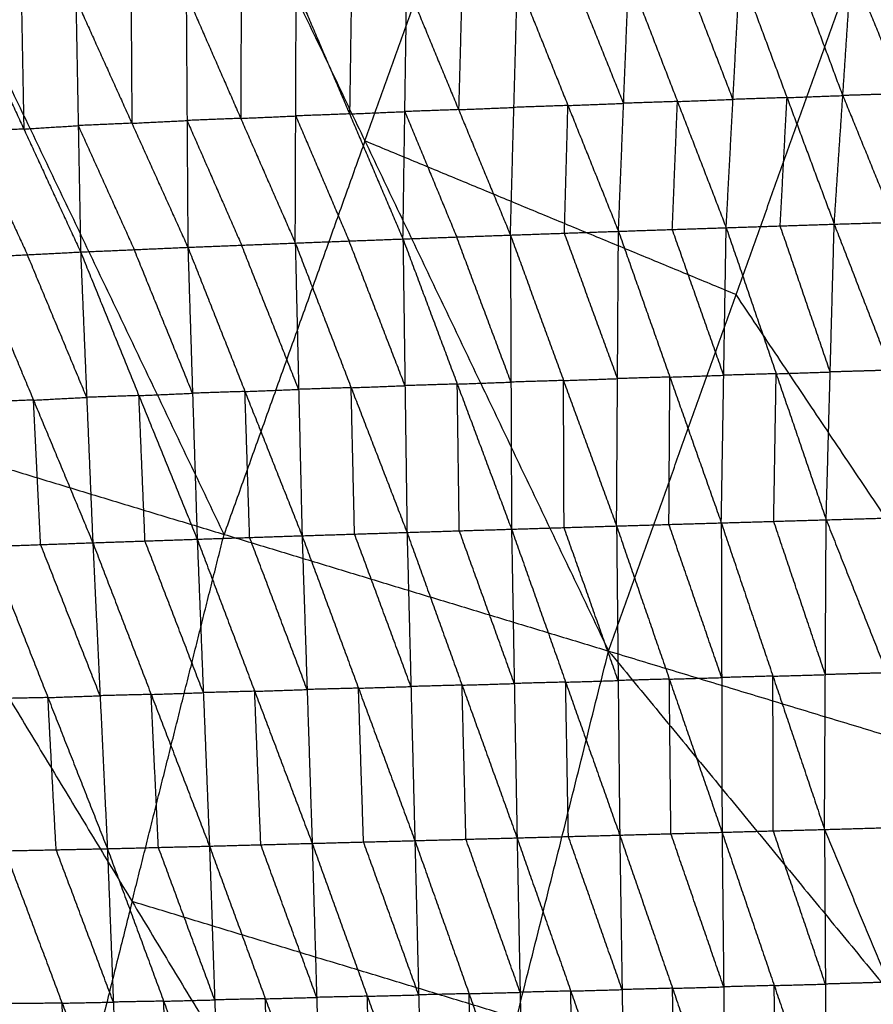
# Model space of a CAD drawing. Header units: millimetres. Extents: x -106 to 110, y -96 to 120.
# Tile 260 of 656: x -67.81 to -60.36, y 28.43 to 37.03. Entities that reach past the tile are written whole.
import ezdxf

# ---------------------------------------------------------------- set-up
doc = ezdxf.new("R2010")
doc.units = ezdxf.units.MM
doc.header["$MEASUREMENT"] = 0
doc.layers.add('Default', color=7, linetype='Continuous', true_color=0x000000)

msp = doc.modelspace()

# ---------------------------------------------------------------- linework, layer by layer
at = {"layer": 'Default'}
for points in [[(-69.3845, 33.5547, 4.6759), (-68.1545, 36.9923, 4.6759), (-66.9245, 40.4299, 4.6759)], [(-66.9245, 40.4299, 4.6759), (-64.7963, 35.9736, 4.4319), (-62.668, 31.5173, 4.1879)], [(-64.7963, 35.9736, 4.4319), (-64.2393, 37.5303, 4.4319), (-63.6823, 39.087, 4.4319)], [(-62.668, 31.5173, 4.1879), (-61.5541, 34.6307, 4.1879), (-60.4401, 37.744, 4.1879)], [(-60.4401, 37.744, 4.1879), (-57.5352, 33.4115, 4.07), (-54.6303, 29.0791, 3.952)], [(-60.4401, 37.744, 4.1879), (-56.5601, 36.1368, 4.07), (-52.6801, 34.5297, 3.952)], [(-61.5813, 36.3367, -0.3124), (-61.7941, 36.8878, 0.1978), (-62.0069, 37.4388, 0.708)], [(-61.6408, 35.216, -1.2978), (-61.5813, 36.3367, -0.3124), (-61.5219, 37.4574, 0.673)], [(-61.5219, 37.4574, 0.673), (-61.1095, 36.352, -0.3397), (-60.6972, 35.2466, -1.3525)], [(-60.6221, 36.3704, -0.3715), (-60.8282, 36.9231, 0.1349), (-61.0344, 37.4758, 0.6413)], [(-60.6972, 35.2466, -1.3525), (-60.6221, 36.3704, -0.3715), (-60.547, 37.4941, 0.6095)], [(-60.547, 37.4941, 0.6095), (-60.0962, 36.3869, -0.3996), (-59.6455, 35.2797, -1.4087)], [(-64.4638, 35.1175, -1.0974), (-64.4473, 36.23, -0.0964), (-64.4308, 37.3426, 0.9047)], [(-64.4308, 37.3426, 0.9047), (-63.978, 36.2471, -0.1335), (-63.5252, 35.1515, -1.1716)], [(-63.9474, 37.3622, 0.8624), (-63.9627, 36.8047, 0.3645), (-63.978, 36.2471, -0.1335)], [(-63.5252, 35.1515, -1.1716), (-63.4947, 36.2667, -0.1757), (-63.4641, 37.3819, 0.8202)], [(-63.4641, 37.3819, 0.8202), (-63.0229, 36.2831, -0.2089), (-62.5817, 35.1844, -1.2381)], [(-62.5368, 36.3023, -0.2476), (-62.7574, 36.8517, 0.267), (-62.978, 37.401, 0.7816)], [(-62.5817, 35.1844, -1.2381), (-62.5368, 36.3023, -0.2476), (-62.4919, 37.4202, 0.743)], [(-62.4919, 37.4202, 0.743), (-62.0664, 36.3181, -0.2774), (-61.6408, 35.216, -1.2978)], [(-66.357, 37.2599, 1.0976), (-66.3497, 36.1522, 0.0891), (-66.3424, 35.0445, -0.9194)], [(-66.357, 37.2599, 1.0976), (-65.8807, 36.1709, 0.042), (-65.4044, 35.082, -1.0137)], [(-65.8767, 37.281, 1.0474), (-65.8787, 36.7259, 0.5447), (-65.8807, 36.1709, 0.042)], [(-65.4044, 35.082, -1.0137), (-65.4004, 36.192, -0.0083), (-65.3963, 37.302, 0.9971)], [(-65.3963, 37.302, 0.9971), (-64.9301, 36.2098, -0.0501), (-64.4638, 35.1175, -1.0974)], [(-64.9136, 37.3223, 0.9509), (-64.9218, 36.766, 0.4504), (-64.9301, 36.2098, -0.0501)], [(-67.796, 37.182, 1.266), (-67.7856, 36.6299, 0.7609), (-67.7753, 36.0778, 0.2559)], [(-67.3205, 37.2119, 1.2074), (-67.2998, 36.1077, 0.1973), (-67.2791, 35.0035, -0.8128)], [(-67.3205, 37.2119, 1.2074), (-66.8315, 36.1282, 0.144), (-66.3424, 35.0445, -0.9194)], [(-66.8388, 37.2359, 1.1525), (-66.8351, 36.682, 0.6482), (-66.8315, 36.1282, 0.144)], [(-68.2714, 37.1521, 1.3245), (-67.7753, 36.0778, 0.2559), (-67.2791, 35.0035, -0.8128)], [(-66.0263, 32.536, 4.4319), (-67.0904, 34.7642, 4.5539), (-68.1545, 36.9923, 4.6759)], [(-63.0229, 36.2831, -0.2089), (-62.7799, 36.2927, -0.2282), (-62.5368, 36.3023, -0.2476)], [(-62.0664, 36.3181, -0.2774), (-62.3016, 36.3102, -0.2625), (-62.5368, 36.3023, -0.2476)], [(-62.1113, 35.2002, -1.2679), (-62.0888, 35.7592, -0.7727), (-62.0664, 36.3181, -0.2774)], [(-62.0664, 36.3181, -0.2774), (-61.8239, 36.3274, -0.2949), (-61.5813, 36.3367, -0.3124)], [(-61.1095, 36.352, -0.3397), (-61.3454, 36.3444, -0.326), (-61.5813, 36.3367, -0.3124)], [(-61.169, 35.2313, -1.3251), (-61.1392, 35.7917, -0.8324), (-61.1095, 36.352, -0.3397)], [(-61.1095, 36.352, -0.3397), (-60.8658, 36.3612, -0.3556), (-60.6221, 36.3704, -0.3715)], [(-60.0962, 36.3869, -0.3996), (-60.3591, 36.3786, -0.3855), (-60.6221, 36.3704, -0.3715)], [(-60.6221, 36.3704, -0.3715), (-60.3967, 35.8168, -0.876), (-60.1713, 35.2632, -1.3806)], [(-64.9301, 36.2098, -0.0501), (-64.6887, 36.2199, -0.0733), (-64.4473, 36.23, -0.0964)], [(-63.978, 36.2471, -0.1335), (-64.2127, 36.2386, -0.1149), (-64.4473, 36.23, -0.0964)], [(-64.4473, 36.23, -0.0964), (-64.2209, 35.6823, -0.6154), (-63.9945, 35.1345, -1.1345)], [(-63.978, 36.2471, -0.1335), (-63.7363, 36.2569, -0.1546), (-63.4947, 36.2667, -0.1757)], [(-63.0229, 36.2831, -0.2089), (-63.2588, 36.2749, -0.1923), (-63.4947, 36.2667, -0.1757)], [(-63.0535, 35.168, -1.2048), (-63.0382, 35.7256, -0.7069), (-63.0229, 36.2831, -0.2089)], [(-66.8315, 36.1282, 0.144), (-66.5906, 36.1402, 0.1166), (-66.3497, 36.1522, 0.0891)], [(-65.8807, 36.1709, 0.042), (-66.1152, 36.1616, 0.0655), (-66.3497, 36.1522, 0.0891)], [(-66.3497, 36.1522, 0.0891), (-66.1115, 35.6077, -0.4387), (-65.8734, 35.0632, -0.9665)], [(-65.8807, 36.1709, 0.042), (-65.6405, 36.1815, 0.0168), (-65.4004, 36.192, -0.0083)], [(-64.9301, 36.2098, -0.0501), (-65.1652, 36.2009, -0.0292), (-65.4004, 36.192, -0.0083)], [(-65.4004, 36.192, -0.0083), (-65.1672, 35.6459, -0.5319), (-64.9341, 35.0997, -1.0555)], [(-67.7753, 36.0778, 0.2559), (-68.0078, 36.0659, 0.2859), (-68.2404, 36.054, 0.3158)], [(-68.2404, 36.054, 0.3158), (-67.9923, 35.5169, -0.2185), (-67.7442, 34.9797, -0.7528)], [(-67.7753, 36.0778, 0.2559), (-67.5376, 36.0928, 0.2266), (-67.2998, 36.1077, 0.1973)], [(-66.8315, 36.1282, 0.144), (-67.0656, 36.1179, 0.1706), (-67.2998, 36.1077, 0.1973)], [(-67.2998, 36.1077, 0.1973), (-67.0553, 35.5659, -0.3344), (-66.8108, 35.024, -0.8661)], [(-64.7963, 35.9736, 4.4319), (-65.4113, 34.2548, 4.4319), (-66.0263, 32.536, 4.4319)], [(-61.5541, 34.6307, 4.1879), (-63.1752, 35.3021, 4.3099), (-64.7963, 35.9736, 4.4319)], [(-60.6972, 35.2466, -1.3525), (-60.1713, 35.2632, -1.3806), (-59.6455, 35.2797, -1.4087)], [(-63.5252, 35.1515, -1.1716), (-63.0535, 35.168, -1.2048), (-62.5817, 35.1844, -1.2381)], [(-62.5981, 32.6097, -2.3051), (-62.5899, 33.8971, -1.7716), (-62.5817, 35.1844, -1.2381)], [(-62.5817, 35.1844, -1.2381), (-62.1113, 35.2002, -1.2679), (-61.6408, 35.216, -1.2978)], [(-62.5817, 35.1844, -1.2381), (-62.1326, 33.9107, -1.7963), (-61.6835, 32.6369, -2.3545)], [(-61.6622, 33.9265, -1.8261), (-61.8867, 34.5634, -1.547), (-62.1113, 35.2002, -1.2679)], [(-61.6835, 32.6369, -2.3545), (-61.6622, 33.9265, -1.8261), (-61.6408, 35.216, -1.2978)], [(-61.6408, 35.216, -1.2978), (-61.169, 35.2313, -1.3251), (-60.6972, 35.2466, -1.3525)], [(-61.6408, 35.216, -1.2978), (-61.2042, 33.9398, -1.8492), (-60.7676, 32.6637, -2.4005)], [(-60.7324, 33.9551, -1.8765), (-60.9507, 34.5932, -1.6008), (-61.169, 35.2313, -1.3251)], [(-60.7676, 32.6637, -2.4005), (-60.7324, 33.9551, -1.8765), (-60.6972, 35.2466, -1.3525)], [(-60.6972, 35.2466, -1.3525), (-60.2029, 33.9706, -1.9021), (-59.7086, 32.6945, -2.4517)], [(-65.4044, 35.082, -1.0137), (-64.9341, 35.0997, -1.0555), (-64.4638, 35.1175, -1.0974)], [(-64.446, 33.8355, -1.6428), (-64.6901, 34.4676, -1.3492), (-64.9341, 35.0997, -1.0555)], [(-64.4638, 35.1175, -1.0974), (-63.9945, 35.1345, -1.1345), (-63.5252, 35.1515, -1.1716)], [(-64.4638, 35.1175, -1.0974), (-64.446, 33.8355, -1.6428), (-64.4283, 32.5536, -2.1882)], [(-64.4638, 35.1175, -1.0974), (-63.9896, 33.8497, -1.6738), (-63.5155, 32.5819, -2.2502)], [(-63.5204, 33.8667, -1.7109), (-63.7574, 34.5006, -1.4227), (-63.9945, 35.1345, -1.1345)], [(-63.5252, 35.1515, -1.1716), (-63.5204, 33.8667, -1.7109), (-63.5155, 32.5819, -2.2502)], [(-63.5252, 35.1515, -1.1716), (-63.0617, 33.8806, -1.7383), (-62.5981, 32.6097, -2.3051)], [(-62.5899, 33.8971, -1.7716), (-62.8217, 34.5325, -1.4882), (-63.0535, 35.168, -1.2048)], [(-67.2791, 35.0035, -0.8128), (-66.8108, 35.024, -0.8661), (-66.3424, 35.0445, -0.9194)], [(-66.3016, 33.7694, -1.4764), (-66.5562, 34.3967, -1.1713), (-66.8108, 35.024, -0.8661)], [(-66.3424, 35.0445, -0.9194), (-65.8734, 35.0632, -0.9665), (-65.4044, 35.082, -1.0137)], [(-66.3424, 35.0445, -0.9194), (-66.3016, 33.7694, -1.4764), (-66.2609, 32.4943, -2.0335)], [(-66.3424, 35.0445, -0.9194), (-65.8437, 33.7846, -1.5179), (-65.345, 32.5246, -2.1165)], [(-65.3747, 33.8033, -1.5651), (-65.624, 34.4333, -1.2658), (-65.8734, 35.0632, -0.9665)], [(-65.4044, 35.082, -1.0137), (-65.3747, 33.8033, -1.5651), (-65.345, 32.5246, -2.1165)], [(-65.4044, 35.082, -1.0137), (-64.9163, 33.8178, -1.6009), (-64.4283, 32.5536, -2.1882)], [(-68.2093, 34.9559, -0.6929), (-67.7442, 34.9797, -0.7528), (-67.2791, 35.0035, -0.8128)], [(-68.2093, 34.9559, -0.6929), (-67.691, 33.7095, -1.3149), (-67.1727, 32.4632, -1.937)], [(-67.2259, 33.7333, -1.3749), (-67.4851, 34.3565, -1.0639), (-67.7442, 34.9797, -0.7528)], [(-67.2791, 35.0035, -0.8128), (-67.2259, 33.7333, -1.3749), (-67.1727, 32.4632, -1.937)], [(-67.2791, 35.0035, -0.8128), (-66.77, 33.7489, -1.4231), (-66.2609, 32.4943, -2.0335)], [(-58.6492, 30.2982, 4.07), (-60.1016, 32.4644, 4.1289), (-61.5541, 34.6307, 4.1879)], [(-63.0617, 33.8806, -1.7383), (-62.8258, 33.8888, -1.7549), (-62.5899, 33.8971, -1.7716)], [(-62.1326, 33.9107, -1.7963), (-62.3613, 33.9039, -1.7839), (-62.5899, 33.8971, -1.7716)], [(-62.1408, 32.6233, -2.3298), (-62.1367, 33.267, -2.063), (-62.1326, 33.9107, -1.7963)], [(-62.1326, 33.9107, -1.7963), (-61.8974, 33.9186, -1.8112), (-61.6622, 33.9265, -1.8261)], [(-61.2042, 33.9398, -1.8492), (-61.4332, 33.9332, -1.8376), (-61.6622, 33.9265, -1.8261)], [(-61.2255, 32.6503, -2.3775), (-61.2149, 33.2951, -2.1133), (-61.2042, 33.9398, -1.8492)], [(-61.2042, 33.9398, -1.8492), (-60.9683, 33.9475, -1.8628), (-60.7324, 33.9551, -1.8765)], [(-60.2029, 33.9706, -1.9021), (-60.4676, 33.9628, -1.8893), (-60.7324, 33.9551, -1.8765)], [(-64.9163, 33.8178, -1.6009), (-65.1455, 33.8105, -1.583), (-65.3747, 33.8033, -1.5651)], [(-64.9163, 33.8178, -1.6009), (-64.6812, 33.8267, -1.6219), (-64.446, 33.8355, -1.6428)], [(-64.8867, 32.5391, -2.1523), (-64.9015, 33.1784, -1.8766), (-64.9163, 33.8178, -1.6009)], [(-63.9896, 33.8497, -1.6738), (-64.2178, 33.8426, -1.6583), (-64.446, 33.8355, -1.6428)], [(-63.9896, 33.8497, -1.6738), (-63.755, 33.8582, -1.6923), (-63.5204, 33.8667, -1.7109)], [(-63.9719, 32.5677, -2.2192), (-63.9808, 33.2087, -1.9465), (-63.9896, 33.8497, -1.6738)], [(-63.0617, 33.8806, -1.7383), (-63.291, 33.8736, -1.7246), (-63.5204, 33.8667, -1.7109)], [(-63.0568, 32.5958, -2.2776), (-63.0592, 33.2382, -2.008), (-63.0617, 33.8806, -1.7383)], [(-67.691, 33.7095, -1.3149), (-67.4585, 33.7214, -1.3449), (-67.2259, 33.7333, -1.3749)], [(-66.77, 33.7489, -1.4231), (-66.998, 33.7411, -1.399), (-67.2259, 33.7333, -1.3749)], [(-66.77, 33.7489, -1.4231), (-66.5358, 33.7592, -1.4498), (-66.3016, 33.7694, -1.4764)], [(-66.7168, 32.4787, -1.9853), (-66.7434, 33.1138, -1.7042), (-66.77, 33.7489, -1.4231)], [(-65.8437, 33.7846, -1.5179), (-66.0727, 33.777, -1.4972), (-66.3016, 33.7694, -1.4764)], [(-65.8437, 33.7846, -1.5179), (-65.6092, 33.7939, -1.5415), (-65.3747, 33.8033, -1.5651)], [(-65.803, 32.5095, -2.075), (-65.8233, 33.147, -1.7965), (-65.8437, 33.7846, -1.5179)], [(-67.691, 33.7095, -1.3149), (-67.9187, 33.7015, -1.2867), (-68.1464, 33.6934, -1.2585)], [(-67.6281, 32.447, -1.8806), (-67.6596, 33.0783, -1.5978), (-67.691, 33.7095, -1.3149)], [(-69.3845, 33.5547, 4.6759), (-66.8297, 29.3285, 4.4319), (-64.2749, 25.1023, 4.1879)], [(-69.3845, 33.5547, 4.6759), (-66.0263, 32.536, 4.4319), (-62.668, 31.5173, 4.1879)], [(-60.7676, 32.6637, -2.4005), (-60.2381, 32.6791, -2.4261), (-59.7086, 32.6945, -2.4517)], [(-63.5155, 32.5819, -2.2502), (-63.0568, 32.5958, -2.2776), (-62.5981, 32.6097, -2.3051)], [(-62.5981, 32.6097, -2.3051), (-62.1408, 32.6233, -2.3298), (-61.6835, 32.6369, -2.3545)], [(-62.5981, 32.6097, -2.3051), (-62.5843, 31.2594, -2.4465), (-62.5706, 29.909, -2.588)], [(-62.5981, 32.6097, -2.3051), (-62.1374, 31.2717, -2.4674), (-61.6768, 29.9336, -2.6297)], [(-61.6802, 31.2853, -2.4921), (-61.9105, 31.9543, -2.4109), (-62.1408, 32.6233, -2.3298)], [(-61.6835, 32.6369, -2.3545), (-61.2255, 32.6503, -2.3775), (-60.7676, 32.6637, -2.4005)], [(-61.6835, 32.6369, -2.3545), (-61.6802, 31.2853, -2.4921), (-61.6768, 29.9336, -2.6297)], [(-61.6835, 32.6369, -2.3545), (-61.2328, 31.2977, -2.5119), (-60.7821, 29.9584, -2.6693)], [(-60.7748, 31.311, -2.5349), (-61.0002, 31.9807, -2.4562), (-61.2255, 32.6503, -2.3775)], [(-60.7821, 29.9584, -2.6693), (-60.7748, 31.311, -2.5349), (-60.7676, 32.6637, -2.4005)], [(-60.7676, 32.6637, -2.4005), (-60.2384, 31.3265, -2.5586), (-59.7093, 29.9894, -2.7166)], [(-66.8297, 29.3285, 4.4319), (-66.428, 30.9323, 4.4319), (-66.0263, 32.536, 4.4319)], [(-66.2609, 32.4943, -2.0335), (-65.803, 32.5095, -2.075), (-65.345, 32.5246, -2.1165)], [(-65.345, 32.5246, -2.1165), (-64.8867, 32.5391, -2.1523), (-64.4283, 32.5536, -2.1882)], [(-65.345, 32.5246, -2.1165), (-65.3009, 31.1808, -2.2723), (-65.2568, 29.837, -2.4282)], [(-65.345, 32.5246, -2.1165), (-64.8524, 31.1927, -2.303), (-64.3597, 29.8607, -2.4895)], [(-64.394, 31.2072, -2.3389), (-64.6403, 31.8731, -2.2456), (-64.8867, 32.5391, -2.1523)], [(-64.4283, 32.5536, -2.1882), (-63.9719, 32.5677, -2.2192), (-63.5155, 32.5819, -2.2502)], [(-64.4283, 32.5536, -2.1882), (-64.394, 31.2072, -2.3389), (-64.3597, 29.8607, -2.4895)], [(-64.4283, 32.5536, -2.1882), (-63.9478, 31.2191, -2.365), (-63.4673, 29.8847, -2.5419)], [(-63.4914, 31.2333, -2.396), (-63.7316, 31.9005, -2.3076), (-63.9719, 32.5677, -2.2192)], [(-63.5155, 32.5819, -2.2502), (-63.4914, 31.2333, -2.396), (-63.4673, 29.8847, -2.5419)], [(-63.5155, 32.5819, -2.2502), (-63.043, 31.2455, -2.4191), (-62.5706, 29.909, -2.588)], [(-62.5843, 31.2594, -2.4465), (-62.8206, 31.9276, -2.3621), (-63.0568, 32.5958, -2.2776)], [(-68.0835, 32.4309, -1.8242), (-67.6281, 32.447, -1.8806), (-67.1727, 32.4632, -1.937)], [(-68.0835, 32.4309, -1.8242), (-67.5644, 31.1106, -2.0472), (-67.0454, 29.7903, -2.2701)], [(-67.109, 31.1267, -2.1036), (-67.3686, 31.7869, -1.9921), (-67.6281, 32.447, -1.8806)], [(-67.1727, 32.4632, -1.937), (-66.7168, 32.4787, -1.9853), (-66.2609, 32.4943, -2.0335)], [(-67.1727, 32.4632, -1.937), (-67.109, 31.1267, -2.1036), (-67.0454, 29.7903, -2.2701)], [(-67.1727, 32.4632, -1.937), (-66.6632, 31.138, -2.1464), (-66.1538, 29.8129, -2.3558)], [(-66.2073, 31.1536, -2.1946), (-66.4621, 31.8162, -2.09), (-66.7168, 32.4787, -1.9853)], [(-66.2609, 32.4943, -2.0335), (-66.2073, 31.1536, -2.1946), (-66.1538, 29.8129, -2.3558)], [(-66.2609, 32.4943, -2.0335), (-65.7588, 31.1656, -2.2308), (-65.2568, 29.837, -2.4282)], [(-65.3009, 31.1808, -2.2723), (-65.5519, 31.8451, -2.1737), (-65.803, 32.5095, -2.075)], [(-64.2749, 25.1023, 4.1879), (-63.4715, 28.3098, 4.1879), (-62.668, 31.5173, 4.1879)], [(-62.668, 31.5173, 4.1879), (-59.3525, 27.4905, 4.07), (-56.0369, 23.4636, 3.952)], [(-62.668, 31.5173, 4.1879), (-58.6492, 30.2982, 4.07), (-54.6303, 29.0791, 3.952)], [(-60.2384, 31.3265, -2.5586), (-60.5066, 31.3188, -2.5467), (-60.7748, 31.311, -2.5349)], [(-63.9478, 31.2191, -2.365), (-63.7196, 31.2262, -2.3805), (-63.4914, 31.2333, -2.396)], [(-63.043, 31.2455, -2.4191), (-63.2672, 31.2394, -2.4076), (-63.4914, 31.2333, -2.396)], [(-63.043, 31.2455, -2.4191), (-62.8137, 31.2524, -2.4328), (-62.5843, 31.2594, -2.4465)], [(-63.0189, 29.8968, -2.565), (-63.031, 30.5711, -2.492), (-63.043, 31.2455, -2.4191)], [(-62.1374, 31.2717, -2.4674), (-62.3609, 31.2655, -2.457), (-62.5843, 31.2594, -2.4465)], [(-62.1374, 31.2717, -2.4674), (-61.9088, 31.2785, -2.4797), (-61.6802, 31.2853, -2.4921)], [(-62.1237, 29.9213, -2.6089), (-62.1306, 30.5965, -2.5381), (-62.1374, 31.2717, -2.4674)], [(-61.2328, 31.2977, -2.5119), (-61.4565, 31.2915, -2.502), (-61.6802, 31.2853, -2.4921)], [(-61.2328, 31.2977, -2.5119), (-61.0038, 31.3044, -2.5234), (-60.7748, 31.311, -2.5349)], [(-61.2295, 29.946, -2.6495), (-61.2311, 30.6218, -2.5807), (-61.2328, 31.2977, -2.5119)], [(-66.6632, 31.138, -2.1464), (-66.4353, 31.1458, -2.1705), (-66.2073, 31.1536, -2.1946)], [(-65.7588, 31.1656, -2.2308), (-65.9831, 31.1596, -2.2127), (-66.2073, 31.1536, -2.1946)], [(-65.7588, 31.1656, -2.2308), (-65.5299, 31.1732, -2.2516), (-65.3009, 31.1808, -2.2723)], [(-65.7053, 29.8249, -2.392), (-65.7321, 30.4953, -2.3114), (-65.7588, 31.1656, -2.2308)], [(-64.8524, 31.1927, -2.303), (-65.0766, 31.1867, -2.2877), (-65.3009, 31.1808, -2.2723)], [(-64.8524, 31.1927, -2.303), (-64.6232, 31.1999, -2.3209), (-64.394, 31.2072, -2.3389)], [(-64.8082, 29.8488, -2.4588), (-64.8303, 30.5208, -2.3809), (-64.8524, 31.1927, -2.303)], [(-63.9478, 31.2191, -2.365), (-64.1709, 31.2131, -2.3519), (-64.394, 31.2072, -2.3389)], [(-63.9135, 29.8727, -2.5157), (-63.9306, 30.5459, -2.4404), (-63.9478, 31.2191, -2.365)], [(-67.5644, 31.1106, -2.0472), (-67.7882, 31.1059, -2.0215), (-68.0119, 31.1013, -1.9958)], [(-67.5644, 31.1106, -2.0472), (-67.3367, 31.1187, -2.0754), (-67.109, 31.1267, -2.1036)], [(-67.4929, 29.781, -2.2188), (-67.5287, 30.4458, -2.133), (-67.5644, 31.1106, -2.0472)], [(-66.6632, 31.138, -2.1464), (-66.8861, 31.1324, -2.125), (-67.109, 31.1267, -2.1036)], [(-66.5996, 29.8016, -2.3129), (-66.6314, 30.4698, -2.2297), (-66.6632, 31.138, -2.1464)], [(-67.7168, 25.7869, 4.4319), (-68.9942, 27.9, 4.5539), (-70.2716, 30.0132, 4.6759)], [(-61.6768, 29.9336, -2.6297), (-61.2295, 29.946, -2.6495), (-60.7821, 29.9584, -2.6693)], [(-60.774, 28.6074, -2.5355), (-61.0017, 29.2767, -2.5925), (-61.2295, 29.946, -2.6495)], [(-60.7821, 29.9584, -2.6693), (-60.2457, 29.9739, -2.693), (-59.7093, 29.9894, -2.7166)], [(-60.7821, 29.9584, -2.6693), (-60.774, 28.6074, -2.5355), (-60.7658, 27.2565, -2.4016)], [(-60.7821, 29.9584, -2.6693), (-60.2263, 28.6236, -2.5579), (-59.6705, 27.2889, -2.4465)], [(-65.2568, 29.837, -2.4282), (-64.8082, 29.8488, -2.4588), (-64.3597, 29.8607, -2.4895)], [(-64.3597, 29.8607, -2.4895), (-63.9135, 29.8727, -2.5157), (-63.4673, 29.8847, -2.5419)], [(-64.3597, 29.8607, -2.4895), (-64.3267, 28.513, -2.3607), (-64.2937, 27.1654, -2.2319)], [(-64.3597, 29.8607, -2.4895), (-63.8866, 28.5236, -2.3856), (-63.4136, 27.1866, -2.2817)], [(-63.4405, 28.5356, -2.4118), (-63.677, 29.2041, -2.4638), (-63.9135, 29.8727, -2.5157)], [(-63.4673, 29.8847, -2.5419), (-63.0189, 29.8968, -2.565), (-62.5706, 29.909, -2.588)], [(-63.4673, 29.8847, -2.5419), (-63.4405, 28.5356, -2.4118), (-63.4136, 27.1866, -2.2817)], [(-63.4673, 29.8847, -2.5419), (-62.9984, 28.5468, -2.4336), (-62.5294, 27.209, -2.3254)], [(-62.55, 28.559, -2.4567), (-62.7845, 29.2279, -2.5108), (-63.0189, 29.8968, -2.565)], [(-62.5706, 29.909, -2.588), (-62.1237, 29.9213, -2.6089), (-61.6768, 29.9336, -2.6297)], [(-62.5706, 29.909, -2.588), (-62.55, 28.559, -2.4567), (-62.5294, 27.209, -2.3254)], [(-62.5706, 29.909, -2.588), (-62.1094, 28.5707, -2.4763), (-61.6482, 27.2323, -2.3646)], [(-61.6625, 28.583, -2.4972), (-61.8931, 29.2521, -2.553), (-62.1237, 29.9213, -2.6089)], [(-61.6768, 29.9336, -2.6297), (-61.6625, 28.583, -2.4972), (-61.6482, 27.2323, -2.3646)], [(-61.6768, 29.9336, -2.6297), (-61.2213, 28.595, -2.5156), (-60.7658, 27.2565, -2.4016)], [(-67.9404, 29.7717, -2.1674), (-67.4929, 29.781, -2.2188), (-67.0454, 29.7903, -2.2701)], [(-67.9404, 29.7717, -2.1674), (-67.4407, 28.4407, -2.0957), (-66.941, 27.1096, -2.0239)], [(-66.9932, 28.45, -2.147), (-67.243, 29.1155, -2.1829), (-67.4929, 29.781, -2.2188)], [(-67.0454, 29.7903, -2.2701), (-66.5996, 29.8016, -2.3129), (-66.1538, 29.8129, -2.3558)], [(-67.0454, 29.7903, -2.2701), (-66.9932, 28.45, -2.147), (-66.941, 27.1096, -2.0239)], [(-67.0454, 29.7903, -2.2701), (-66.5538, 28.4581, -2.1875), (-66.0623, 27.1258, -2.1049)], [(-66.108, 28.4693, -2.2303), (-66.3538, 29.1355, -2.2716), (-66.5996, 29.8016, -2.3129)], [(-66.1538, 29.8129, -2.3558), (-65.7053, 29.8249, -2.392), (-65.2568, 29.837, -2.4282)], [(-66.1538, 29.8129, -2.3558), (-66.108, 28.4693, -2.2303), (-66.0623, 27.1258, -2.1049)], [(-66.1538, 29.8129, -2.3558), (-65.6659, 28.4791, -2.2647), (-65.1781, 27.1452, -2.1736)], [(-65.2174, 28.4911, -2.3009), (-65.4614, 29.158, -2.3464), (-65.7053, 29.8249, -2.392)], [(-65.2568, 29.837, -2.4282), (-65.2174, 28.4911, -2.3009), (-65.1781, 27.1452, -2.1736)], [(-65.2568, 29.837, -2.4282), (-64.7752, 28.5012, -2.33), (-64.2937, 27.1654, -2.2319)], [(-64.3267, 28.513, -2.3607), (-64.5675, 29.1809, -2.4098), (-64.8082, 29.8488, -2.4588)], [(-66.8297, 29.3285, 4.4319), (-67.2733, 27.5577, 4.4319), (-67.7168, 25.7869, 4.4319)], [(-63.4715, 28.3098, 4.1879), (-65.1506, 28.8192, 4.3099), (-66.8297, 29.3285, 4.4319)], [(-62.1094, 28.5707, -2.4763), (-62.3297, 28.5648, -2.4665), (-62.55, 28.559, -2.4567)], [(-62.1094, 28.5707, -2.4763), (-61.8859, 28.5768, -2.4867), (-61.6625, 28.583, -2.4972)], [(-62.0888, 27.2207, -2.345), (-62.0991, 27.8957, -2.4107), (-62.1094, 28.5707, -2.4763)], [(-61.2213, 28.595, -2.5156), (-61.4419, 28.589, -2.5064), (-61.6625, 28.583, -2.4972)], [(-61.2213, 28.595, -2.5156), (-60.9976, 28.6012, -2.5255), (-60.774, 28.6074, -2.5355)], [(-61.207, 27.2444, -2.3831), (-61.2142, 27.9197, -2.4494), (-61.2213, 28.595, -2.5156)], [(-60.2263, 28.6236, -2.5579), (-60.5001, 28.6155, -2.5467), (-60.774, 28.6074, -2.5355)], [(-65.6659, 28.4791, -2.2647), (-65.887, 28.4742, -2.2475), (-66.108, 28.4693, -2.2303)], [(-65.6659, 28.4791, -2.2647), (-65.4417, 28.4851, -2.2828), (-65.2174, 28.4911, -2.3009)], [(-65.6202, 27.1355, -2.1392), (-65.6431, 27.8073, -2.202), (-65.6659, 28.4791, -2.2647)], [(-64.7752, 28.5012, -2.33), (-64.9963, 28.4961, -2.3154), (-65.2174, 28.4911, -2.3009)], [(-64.7752, 28.5012, -2.33), (-64.551, 28.5071, -2.3454), (-64.3267, 28.513, -2.3607)], [(-64.7359, 27.1553, -2.2027), (-64.7556, 27.8282, -2.2664), (-64.7752, 28.5012, -2.33)], [(-63.8866, 28.5236, -2.3856), (-64.1067, 28.5183, -2.3732), (-64.3267, 28.513, -2.3607)], [(-63.8866, 28.5236, -2.3856), (-63.6635, 28.5296, -2.3987), (-63.4405, 28.5356, -2.4118)], [(-63.8536, 27.176, -2.2568), (-63.8701, 27.8498, -2.3212), (-63.8866, 28.5236, -2.3856)], [(-62.9984, 28.5468, -2.4336), (-63.2194, 28.5412, -2.4227), (-63.4405, 28.5356, -2.4118)], [(-62.9984, 28.5468, -2.4336), (-62.7742, 28.5529, -2.4452), (-62.55, 28.559, -2.4567)], [(-62.9715, 27.1978, -2.3035), (-62.9849, 27.8723, -2.3686), (-62.9984, 28.5468, -2.4336)], [(-67.4407, 28.4407, -2.0957), (-67.662, 28.4387, -2.0714), (-67.8834, 28.4367, -2.0471)], [(-67.4407, 28.4407, -2.0957), (-67.2169, 28.4453, -2.1214), (-66.9932, 28.45, -2.147)], [(-67.3837, 27.1057, -1.9754), (-67.4122, 27.7732, -2.0355), (-67.4407, 28.4407, -2.0957)], [(-66.5538, 28.4581, -2.1875), (-66.7735, 28.454, -2.1673), (-66.9932, 28.45, -2.147)], [(-66.5538, 28.4581, -2.1875), (-66.3309, 28.4637, -2.2089), (-66.108, 28.4693, -2.2303)], [(-66.5016, 27.1177, -2.0644), (-66.5277, 27.7879, -2.126), (-66.5538, 28.4581, -2.1875)]]:
    msp.add_open_spline(points, degree=2, dxfattribs=at)

doc.saveas('drawing.dxf')
